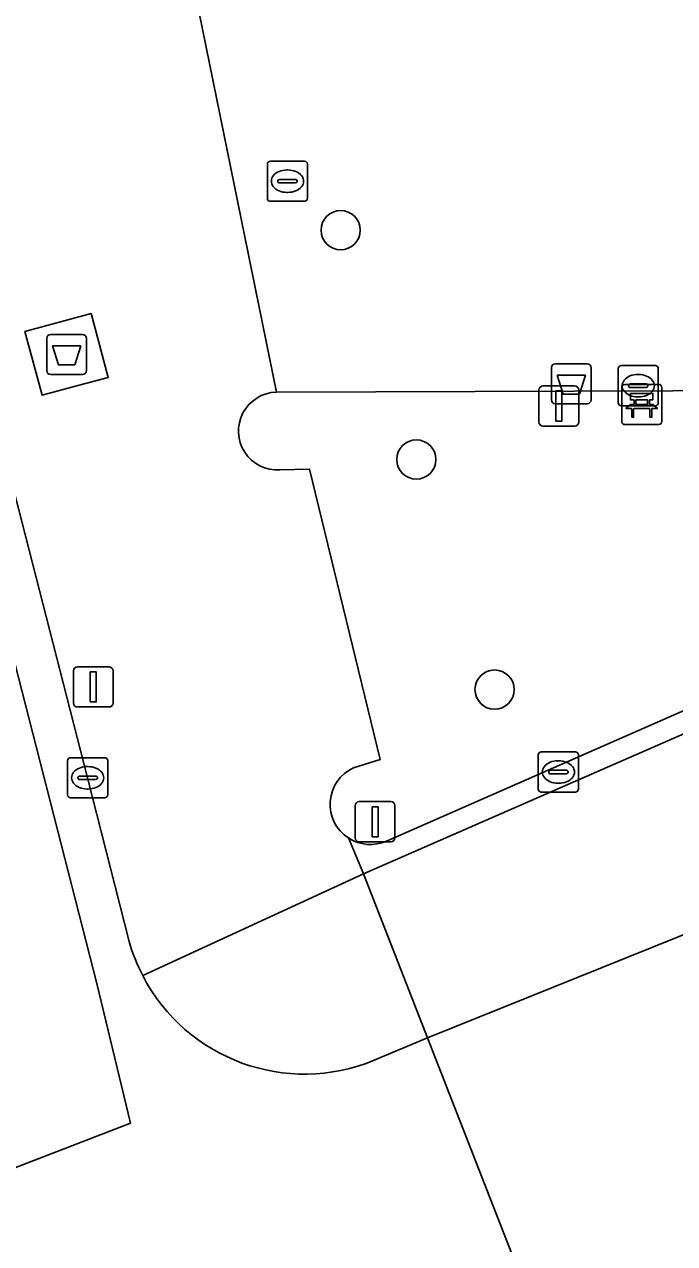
# Model space of a CAD drawing. Extents: x 161087 to 161926, y 382572 to 383873.
# Drawn here: x 161710.88 to 161727.08, y 382814.43 to 382844.81 of the extents above; entities that cross this region are included whole.
import ezdxf

# ---------------------------------------------------------------- set-up
doc = ezdxf.new("R2010")
doc.units = 0
for name, color, linetype in [('IMGEO_Afval_apart_plaats', 7, 'Continuous'), ('IMGEO_Afvalbak', 7, 'Continuous'), ('IMGEO_Bank', 7, 'Continuous'), ('IMGEO_Boom', 7, 'Continuous'), ('IMGEO_Fietspad_gesloten', 7, 'Continuous'), ('IMGEO_Groenvoorziening', 7, 'Continuous'), ('IMGEO_Kolk', 7, 'Continuous'), ('IMGEO_Lichtmast', 7, 'Continuous'), ('IMGEO_Rijbaan_lokaal_gesloten', 7, 'Continuous'), ('IMGEO_Rijbaan_lokaal_open', 7, 'Continuous'), ('IMGEO_Rioolput', 7, 'Continuous'), ('IMGEO_Voetpad_gesloten', 7, 'Continuous'), ('IMGEO_Voetpad_open', 7, 'Continuous')]:
    doc.layers.add(name, color=color, linetype=linetype)

msp = doc.modelspace()

# ---------------------------------------------------------------- linework, layer by layer
at = {"layer": 'IMGEO_Afval_apart_plaats'}
for p, q in [((161711.439, 382836.188), (161711.439, 382836.988)), ((161711.439, 382836.988), (161711.439, 382836.188)), ((161711.539, 382837.088), (161712.329, 382837.088)), ((161712.329, 382837.088), (161711.539, 382837.088)), ((161712.429, 382836.988), (161712.429, 382836.188)), ((161712.429, 382836.188), (161712.429, 382836.988)), ((161712.329, 382836.088), (161711.539, 382836.088)), ((161711.539, 382836.088), (161712.329, 382836.088))]:
    msp.add_line(p, q, dxfattribs=at)
msp.add_lwpolyline([(161711.582, 382836.802), (161712.286, 382836.802), (161712.137, 382836.332), (161711.731, 382836.332), (161711.582, 382836.802)], dxfattribs=at)
for centre, start, end in [((161711.539, 382836.988), 90, 180), ((161711.539, 382836.988), 90, 180), ((161712.329, 382836.988), 0, 90), ((161712.329, 382836.988), 360, 90), ((161711.539, 382836.188), 180, 270), ((161711.539, 382836.188), 180, 270), ((161712.329, 382836.188), 270, 0), ((161712.329, 382836.188), 270, 0)]:
    msp.add_arc(centre, 0.1, start, end, dxfattribs=at)
at = {"layer": 'IMGEO_Afvalbak'}
for p, q in [((161724.011, 382835.458), (161724.011, 382836.258)), ((161724.011, 382836.258), (161724.011, 382835.458)), ((161724.111, 382836.358), (161724.901, 382836.358)), ((161724.901, 382836.358), (161724.111, 382836.358)), ((161725.001, 382836.258), (161725.001, 382835.458)), ((161725.001, 382835.458), (161725.001, 382836.258)), ((161724.901, 382835.358), (161724.111, 382835.358)), ((161724.111, 382835.358), (161724.901, 382835.358))]:
    msp.add_line(p, q, dxfattribs=at)
msp.add_lwpolyline([(161724.154, 382836.072), (161724.858, 382836.072), (161724.709, 382835.602), (161724.303, 382835.602), (161724.154, 382836.072)], dxfattribs=at)
for centre, start, end in [((161724.111, 382836.258), 90, 180), ((161724.111, 382836.258), 90, 180), ((161724.901, 382836.258), 0, 90), ((161724.901, 382836.258), 360, 90), ((161724.111, 382835.458), 180, 270), ((161724.111, 382835.458), 180, 270), ((161724.901, 382835.458), 270, 0), ((161724.901, 382835.458), 270, 0)]:
    msp.add_arc(centre, 0.1, start, end, dxfattribs=at)
at = {"layer": 'IMGEO_Bank'}
for p, q in [((161725.761, 382834.915), (161725.761, 382835.756)), ((161725.761, 382835.756), (161725.761, 382834.915)), ((161725.836, 382835.84), (161726.677, 382835.84)), ((161726.677, 382835.84), (161725.836, 382835.84)), ((161726.761, 382835.765), (161726.761, 382834.924)), ((161726.761, 382834.924), (161726.761, 382835.765)), ((161726.07, 382835.346), (161726.07, 382835.452)), ((161726.114, 382835.452), (161726.114, 382835.346)), ((161726.402, 382835.458), (161726.12, 382835.458)), ((161726.12, 382835.34), (161726.402, 382835.34)), ((161726.408, 382835.346), (161726.408, 382835.452)), ((161726.452, 382835.452), (161726.452, 382835.346)), ((161726.458, 382835.238), (161726.065, 382835.238)), ((161726.686, 382834.84), (161725.845, 382834.84)), ((161725.845, 382834.84), (161726.686, 382834.84))]:
    msp.add_line(p, q, dxfattribs=at)
for points in [[(161726.008, 382835.238), (161725.866, 382835.238), (161725.978, 382835.34), (161726.064, 382835.34)], [(161726.064, 382835.458), (161725.978, 382835.458), (161725.978, 382835.619), (161726.541, 382835.619), (161726.541, 382835.458), (161726.458, 382835.458)], [(161726.458, 382835.34), (161726.541, 382835.34), (161726.653, 382835.238), (161726.514, 382835.238)], [(161726.058, 382835.231), (161726.058, 382835.024), (161726.015, 382835.024), (161726.015, 382835.231)], [(161726.508, 382835.231), (161726.508, 382835.024), (161726.464, 382835.024), (161726.464, 382835.231)]]:
    msp.add_lwpolyline(points, dxfattribs=at)
for centre, radius, start, end in [((161725.839, 382835.762), 0.0779, 92.4484, 184.2845), ((161725.839, 382835.762), 0.0779, 92.4484, 184.2845), ((161726.683, 382835.762), 0.0779, 2.4484, 94.2845), ((161726.683, 382835.762), 0.0779, 2.4484, 94.2845), ((161726.063, 382835.451), 0.00671, 2.8957, 87.1043), ((161726.063, 382835.347), 0.00671, 272.8957, 357.1043), ((161726.12, 382835.451), 0.00671, 92.8957, 177.1043), ((161726.12, 382835.347), 0.00671, 182.8957, 267.1043), ((161726.402, 382835.451), 0.00671, 2.8957, 87.1043), ((161726.402, 382835.347), 0.00671, 272.8957, 357.1043), ((161726.459, 382835.451), 0.00671, 92.8957, 177.1043), ((161726.459, 382835.347), 0.00671, 182.8957, 267.1043), ((161726.008, 382835.231), 0.00671, 2.8957, 87.1043), ((161726.065, 382835.231), 0.00671, 92.8957, 177.1043), ((161726.457, 382835.231), 0.00671, 2.8957, 87.1043), ((161726.514, 382835.231), 0.00671, 92.8957, 177.1043), ((161725.839, 382834.918), 0.0779, 182.4484, 274.2845), ((161725.839, 382834.918), 0.0779, 182.4484, 274.2845), ((161726.683, 382834.918), 0.0779, 272.4484, 4.2845), ((161726.683, 382834.918), 0.0779, 272.4484, 4.2845)]:
    msp.add_arc(centre, radius, start, end, dxfattribs=at)
at = {"layer": 'IMGEO_Boom'}
for centre in [(161718.761, 382839.686), (161720.646, 382833.971), (161722.596, 382828.237)]:
    msp.add_circle(centre, 0.489, dxfattribs=at)
at = {"layer": 'IMGEO_Fietspad_gesloten'}
for points in [[(161740.467, 382832.888), (161719.327, 382823.646), (161720.925, 382819.562), (161728.389, 382822.563), (161727.398, 382824.655), (161740.413, 382830.148)], [(161719.327, 382823.646), (161713.831, 382821.11)], [(161719.598, 382819.002), (161720.925, 382819.562), (161719.327, 382823.646)]]:
    msp.add_lwpolyline(points, dxfattribs=at)
msp.add_arc((161717.863, 382823.199), 4.542, 207.3904, 292.452, dxfattribs=at)
at = {"layer": 'IMGEO_Groenvoorziening'}
for points in [[(161741.172, 382835.713), (161739.196, 382835.695), (161738.184, 382835.679), (161729.521, 382835.693), (161717.159, 382835.65)], [(161719.905, 382824.464), (161737.635, 382832.249), (161741.859, 382834.108)], [(161717.247, 382833.71), (161717.989, 382833.731), (161719.743, 382826.495), (161719.084, 382826.289)]]:
    msp.add_lwpolyline(points, dxfattribs=at)
for centre, radius, start, end in [((161717.187, 382834.679), 0.971, 91.6792, 273.5152), ((161719.499, 382825.379), 1, 114.5293, 237.0341), ((161719.5, 382825.374), 0.996, 236.8375, 294.0146)]:
    msp.add_arc(centre, radius, start, end, dxfattribs=at)
at = {"layer": 'IMGEO_Kolk'}
for p, q in [((161725.673, 382835.384), (161725.673, 382836.236)), ((161725.748, 382836.31), (161726.6, 382836.31)), ((161726.674, 382836.236), (161726.674, 382835.384)), ((161726.161, 382836.09), (161726.186, 382836.09)), ((161725.932, 382835.804), (161725.932, 382835.816)), ((161726.37, 382835.767), (161725.972, 382835.767)), ((161725.975, 382835.853), (161726.373, 382835.853)), ((161726.416, 382835.816), (161726.416, 382835.804)), ((161726.184, 382835.53), (161726.159, 382835.53)), ((161726.6, 382835.31), (161725.748, 382835.31)), ((161712.033, 382826.54), (161712.885, 382826.54)), ((161723.684, 382825.757), (161723.684, 382826.609)), ((161723.759, 382826.683), (161724.611, 382826.683)), ((161724.685, 382826.609), (161724.685, 382825.757)), ((161711.958, 382825.614), (161711.958, 382826.466)), ((161712.446, 382826.32), (161712.471, 382826.32)), ((161712.959, 382826.466), (161712.959, 382825.614)), ((161723.986, 382826.226), (161724.384, 382826.226)), ((161724.172, 382826.463), (161724.197, 382826.463)), ((161712.217, 382826.034), (161712.217, 382826.046)), ((161712.655, 382825.997), (161712.257, 382825.997)), ((161712.26, 382826.083), (161712.658, 382826.083)), ((161712.701, 382826.046), (161712.701, 382826.034)), ((161723.943, 382826.177), (161723.943, 382826.189)), ((161724.381, 382826.14), (161723.983, 382826.14)), ((161724.195, 382825.903), (161724.17, 382825.903)), ((161724.427, 382826.189), (161724.427, 382826.177)), ((161712.469, 382825.76), (161712.444, 382825.76)), ((161724.611, 382825.683), (161723.759, 382825.683)), ((161712.885, 382825.54), (161712.033, 382825.54))]:
    msp.add_line(p, q, dxfattribs=at)
for points in [[(161725.673, 382835.384), (161725.673, 382836.236)], [(161725.748, 382836.31), (161726.6, 382836.31)], [(161726.674, 382836.236), (161726.674, 382835.384)], [(161726.6, 382835.31), (161725.748, 382835.31)], [(161712.033, 382826.54), (161712.885, 382826.54)], [(161723.684, 382825.757), (161723.684, 382826.609)], [(161723.759, 382826.683), (161724.611, 382826.683)], [(161724.685, 382826.609), (161724.685, 382825.757)], [(161711.958, 382825.614), (161711.958, 382826.466)], [(161712.959, 382826.466), (161712.959, 382825.614)], [(161724.611, 382825.683), (161723.759, 382825.683)], [(161712.885, 382825.54), (161712.033, 382825.54)]]:
    msp.add_lwpolyline(points, dxfattribs=at)
for centre, radius, start, end in [((161725.75, 382836.234), 0.0765, 91.552, 178.448), ((161725.75, 382836.234), 0.0765, 91.552, 178.448), ((161726.598, 382836.234), 0.0765, 1.552, 88.448), ((161726.598, 382836.234), 0.0765, 1.552, 88.448), ((161725.972, 382835.813), 0.0403, 85.8775, 175.7526), ((161725.969, 382835.803), 0.0366, 178.938, 274.7102), ((161726.373, 382835.81), 0.043, 264.8664, 352.4533), ((161726.377, 382835.815), 0.0386, 1.7309, 96.639), ((161725.75, 382835.386), 0.0765, 181.552, 268.448), ((161725.75, 382835.386), 0.0765, 181.552, 268.448), ((161726.598, 382835.386), 0.0765, 271.552, 358.448), ((161726.598, 382835.386), 0.0765, 271.552, 358.448), ((161712.035, 382826.464), 0.0765, 91.552, 178.448), ((161712.035, 382826.464), 0.0765, 91.552, 178.448), ((161712.883, 382826.464), 0.0765, 1.552, 88.448), ((161712.883, 382826.464), 0.0765, 1.552, 88.448), ((161723.761, 382826.607), 0.0765, 91.552, 178.448), ((161723.761, 382826.607), 0.0765, 91.552, 178.448), ((161724.609, 382826.607), 0.0765, 1.552, 88.448), ((161724.609, 382826.607), 0.0765, 1.552, 88.448), ((161723.983, 382826.186), 0.0403, 85.8775, 175.7526), ((161724.388, 382826.188), 0.0386, 1.7309, 96.639), ((161712.257, 382826.043), 0.0403, 85.8775, 175.7526), ((161712.254, 382826.033), 0.0366, 178.938, 274.7102), ((161712.658, 382826.04), 0.043, 264.8664, 352.4533), ((161712.662, 382826.045), 0.0386, 1.7309, 96.639), ((161723.98, 382826.176), 0.0366, 178.938, 274.7102), ((161724.384, 382826.183), 0.043, 264.8664, 352.4533), ((161712.035, 382825.616), 0.0765, 181.552, 268.448), ((161712.035, 382825.616), 0.0765, 181.552, 268.448), ((161712.883, 382825.616), 0.0765, 271.552, 358.448), ((161712.883, 382825.616), 0.0765, 271.552, 358.448), ((161723.761, 382825.759), 0.0765, 181.552, 268.448), ((161723.761, 382825.759), 0.0765, 181.552, 268.448), ((161724.609, 382825.759), 0.0765, 271.552, 358.448), ((161724.609, 382825.759), 0.0765, 271.552, 358.448)]:
    msp.add_arc(centre, radius, start, end, dxfattribs=at)
for centre, major_axis, ratio, start_param, end_param in [((161726.16, 382835.81), (-0.387, 0.002), 0.722429, 4.712389, 7.853982), ((161726.185, 382835.81), (-0.39, 0.002), 0.717154, 1.570796, 4.712389), ((161712.445, 382826.04), (-0.387, 0.002), 0.722429, 4.712389, 7.853982), ((161712.47, 382826.04), (-0.39, 0.002), 0.717154, 1.570796, 4.712389), ((161724.171, 382826.183), (-0.387, 0.002), 0.722429, 4.712389, 7.853982), ((161724.196, 382826.183), (-0.39, 0.002), 0.717154, 1.570796, 4.712389)]:
    msp.add_ellipse(centre, major_axis=major_axis, ratio=ratio, start_param=start_param, end_param=end_param, dxfattribs=at)
at = {"layer": 'IMGEO_Lichtmast'}
for p, q in [((161723.701, 382834.905), (161723.701, 382835.705)), ((161723.701, 382835.705), (161723.701, 382834.905)), ((161723.801, 382835.805), (161724.591, 382835.805)), ((161724.591, 382835.805), (161723.801, 382835.805)), ((161724.691, 382835.705), (161724.691, 382834.905)), ((161724.691, 382834.905), (161724.691, 382835.705)), ((161724.591, 382834.805), (161723.801, 382834.805)), ((161723.801, 382834.805), (161724.591, 382834.805)), ((161712.103, 382827.904), (161712.103, 382828.704)), ((161712.103, 382828.704), (161712.103, 382827.904)), ((161712.203, 382828.804), (161712.993, 382828.804)), ((161712.993, 382828.804), (161712.203, 382828.804)), ((161713.093, 382828.704), (161713.093, 382827.904)), ((161713.093, 382827.904), (161713.093, 382828.704)), ((161712.993, 382827.804), (161712.203, 382827.804)), ((161712.203, 382827.804), (161712.993, 382827.804)), ((161719.123, 382824.545), (161719.123, 382825.345)), ((161719.123, 382825.345), (161719.123, 382824.545)), ((161719.223, 382825.445), (161720.013, 382825.445)), ((161720.013, 382825.445), (161719.223, 382825.445)), ((161720.113, 382825.345), (161720.113, 382824.545)), ((161720.113, 382824.545), (161720.113, 382825.345)), ((161720.013, 382824.445), (161719.223, 382824.445)), ((161719.223, 382824.445), (161720.013, 382824.445))]:
    msp.add_line(p, q, dxfattribs=at)
for points in [[(161724.121, 382835.68), (161724.271, 382835.68), (161724.271, 382834.93), (161724.121, 382834.93), (161724.121, 382835.68)], [(161712.523, 382828.679), (161712.673, 382828.679), (161712.673, 382827.929), (161712.523, 382827.929), (161712.523, 382828.679)], [(161719.543, 382825.32), (161719.693, 382825.32), (161719.693, 382824.57), (161719.543, 382824.57), (161719.543, 382825.32)]]:
    msp.add_lwpolyline(points, dxfattribs=at)
for centre, start, end in [((161723.801, 382835.705), 90, 180), ((161723.801, 382835.705), 90, 180), ((161724.591, 382835.705), 0, 90), ((161724.591, 382835.705), 360, 90), ((161723.801, 382834.905), 180, 270), ((161723.801, 382834.905), 180, 270), ((161724.591, 382834.905), 270, 0), ((161724.591, 382834.905), 270, 0), ((161712.203, 382828.704), 90, 180), ((161712.203, 382828.704), 90, 180), ((161712.993, 382828.704), 0, 90), ((161712.993, 382828.704), 360, 90), ((161712.203, 382827.904), 180, 270), ((161712.203, 382827.904), 180, 270), ((161712.993, 382827.904), 270, 0), ((161712.993, 382827.904), 270, 0), ((161719.223, 382825.345), 90, 180), ((161719.223, 382825.345), 90, 180), ((161720.013, 382825.345), 0, 90), ((161720.013, 382825.345), 360, 90), ((161719.223, 382824.545), 180, 270), ((161719.223, 382824.545), 180, 270), ((161720.013, 382824.545), 270, 0), ((161720.013, 382824.545), 270, 0)]:
    msp.add_arc(centre, 0.1, start, end, dxfattribs=at)
at = {"layer": 'IMGEO_Rijbaan_lokaal_gesloten'}
msp.add_lwpolyline([(161695.87, 382872.975), (161698.627, 382861.752), (161702.574, 382846.327), (161706.644, 382830.329), (161710.392, 382816.221), (161713.528, 382817.435), (161712.687, 382820.916), (161709.044, 382835.129), (161705.035, 382850.873), (161701.175, 382865.991)], dxfattribs=at)
msp.add_lwpolyline([(161735.002, 382825.222), (161728.389, 382822.563), (161720.925, 382819.562), (161723.765, 382812.28), (161737.856, 382817.95), (161737.362, 382819.209)], close=True, dxfattribs=at)
at = {"layer": 'IMGEO_Rijbaan_lokaal_open'}
for points in [[(161698.621, 382876.523), (161701.175, 382865.991), (161705.035, 382850.873), (161709.044, 382835.129), (161712.687, 382820.916), (161713.528, 382817.435), (161710.392, 382816.221), (161706.644, 382830.329), (161702.574, 382846.327), (161698.627, 382861.752), (161695.87, 382872.975)], [(161713.496, 382821.957), (161712.459, 382826.04), (161708.849, 382840.073), (161707.818, 382844.148), (161707.282, 382846.251), (161706.789, 382848.149), (161705.537, 382853.076), (161705.31, 382853.731), (161702.647, 382864.239), (161702.602, 382864.425), (161702.131, 382866.389), (161701.718, 382868.081), (161700.307, 382874.093)], [(161720.694, 382811.072), (161723.765, 382812.28), (161720.925, 382819.562), (161719.598, 382819.002)]]:
    msp.add_lwpolyline(points, dxfattribs=at)
for centre, radius, start, end in [((161717.824, 382823.179), 4.497, 195.7673, 207.3917), ((161717.863, 382823.199), 4.542, 207.3904, 292.452)]:
    msp.add_arc(centre, radius, start, end, dxfattribs=at)
at = {"layer": 'IMGEO_Rioolput'}
for p, q in [((161717.01, 382841.406), (161717.862, 382841.406)), ((161716.935, 382840.48), (161716.935, 382841.332)), ((161717.423, 382841.186), (161717.448, 382841.186)), ((161717.936, 382841.332), (161717.936, 382840.48)), ((161717.194, 382840.9), (161717.194, 382840.912)), ((161717.632, 382840.863), (161717.234, 382840.863)), ((161717.237, 382840.949), (161717.635, 382840.949)), ((161717.678, 382840.912), (161717.678, 382840.9)), ((161717.446, 382840.626), (161717.421, 382840.626)), ((161717.862, 382840.406), (161717.01, 382840.406))]:
    msp.add_line(p, q, dxfattribs=at)
for points in [[(161717.01, 382841.406), (161717.862, 382841.406)], [(161716.935, 382840.48), (161716.935, 382841.332)], [(161717.936, 382841.332), (161717.936, 382840.48)], [(161717.862, 382840.406), (161717.01, 382840.406)]]:
    msp.add_lwpolyline(points, dxfattribs=at)
for centre, radius, start, end in [((161717.012, 382841.33), 0.0765, 91.552, 178.448), ((161717.012, 382841.33), 0.0765, 91.552, 178.448), ((161717.86, 382841.33), 0.0765, 1.552, 88.448), ((161717.86, 382841.33), 0.0765, 1.552, 88.448), ((161717.234, 382840.909), 0.0403, 85.8775, 175.7526), ((161717.231, 382840.899), 0.0366, 178.938, 274.7102), ((161717.635, 382840.906), 0.043, 264.8664, 352.4533), ((161717.639, 382840.911), 0.0386, 1.7309, 96.639), ((161717.012, 382840.482), 0.0765, 181.552, 268.448), ((161717.012, 382840.482), 0.0765, 181.552, 268.448), ((161717.86, 382840.482), 0.0765, 271.552, 358.448), ((161717.86, 382840.482), 0.0765, 271.552, 358.448)]:
    msp.add_arc(centre, radius, start, end, dxfattribs=at)
for centre, major_axis, ratio, start_param, end_param in [((161717.422, 382840.906), (-0.387, 0.002), 0.722429, 4.712389, 7.853982), ((161717.447, 382840.906), (-0.39, 0.002), 0.717154, 1.570796, 4.712389)]:
    msp.add_ellipse(centre, major_axis=major_axis, ratio=ratio, start_param=start_param, end_param=end_param, dxfattribs=at)
at = {"layer": 'IMGEO_Voetpad_gesloten'}
msp.add_lwpolyline([(161712.71, 382836.986), (161712.543, 382837.605), (161710.895, 382837.16), (161711.324, 382835.572), (161712.121, 382835.787), (161712.972, 382836.017)], close=True, dxfattribs=at)
at = {"layer": 'IMGEO_Voetpad_open'}
for points in [[(161700.307, 382874.093), (161701.718, 382868.081), (161702.131, 382866.389), (161705.449, 382867.212), (161705.935, 382865.251), (161702.602, 382864.425), (161702.647, 382864.239), (161705.31, 382853.731), (161705.537, 382853.076), (161706.789, 382848.149), (161709.996, 382848.98), (161710.479, 382847.074), (161707.282, 382846.251), (161707.818, 382844.148), (161708.849, 382840.073), (161712.459, 382826.04), (161713.496, 382821.957)], [(161717.159, 382835.65), (161714.877, 382846.863), (161713.007, 382854.492), (161712.831, 382855.212), (161710.758, 382854.688), (161709.336, 382860.282), (161709.46, 382860.311), (161708.41, 382864.716)], [(161741.681, 382833.418), (161741.859, 382834.108), (161737.635, 382832.249), (161719.905, 382824.464)], [(161719.084, 382826.289), (161719.743, 382826.495), (161717.989, 382833.731), (161717.247, 382833.71)], [(161718.955, 382824.54), (161719.327, 382823.646), (161740.467, 382832.888)], [(161713.831, 382821.11), (161719.327, 382823.646), (161718.955, 382824.54)]]:
    msp.add_lwpolyline(points, dxfattribs=at)
for points in [[(161742.655, 382841.135), (161736.492, 382841.202), (161733.41, 382841.235), (161733.414, 382845.17), (161732.855, 382845.176), (161731.894, 382845.147), (161716.718, 382845.131), (161715.114, 382846.906), (161714.877, 382846.863), (161717.159, 382835.65), (161729.521, 382835.693), (161738.184, 382835.679), (161739.196, 382835.695), (161741.172, 382835.713)], [(161712.543, 382837.605), (161712.71, 382836.986), (161712.972, 382836.017), (161712.121, 382835.787), (161711.324, 382835.572), (161710.895, 382837.16)]]:
    msp.add_lwpolyline(points, close=True, dxfattribs=at)
for centre, radius, start, end in [((161717.187, 382834.679), 0.971, 91.6792, 273.5152), ((161719.499, 382825.379), 1, 114.5293, 237.0341), ((161719.5, 382825.374), 0.996, 236.8375, 294.0146), ((161717.824, 382823.179), 4.497, 195.7673, 207.3917)]:
    msp.add_arc(centre, radius, start, end, dxfattribs=at)

doc.saveas('drawing.dxf')
